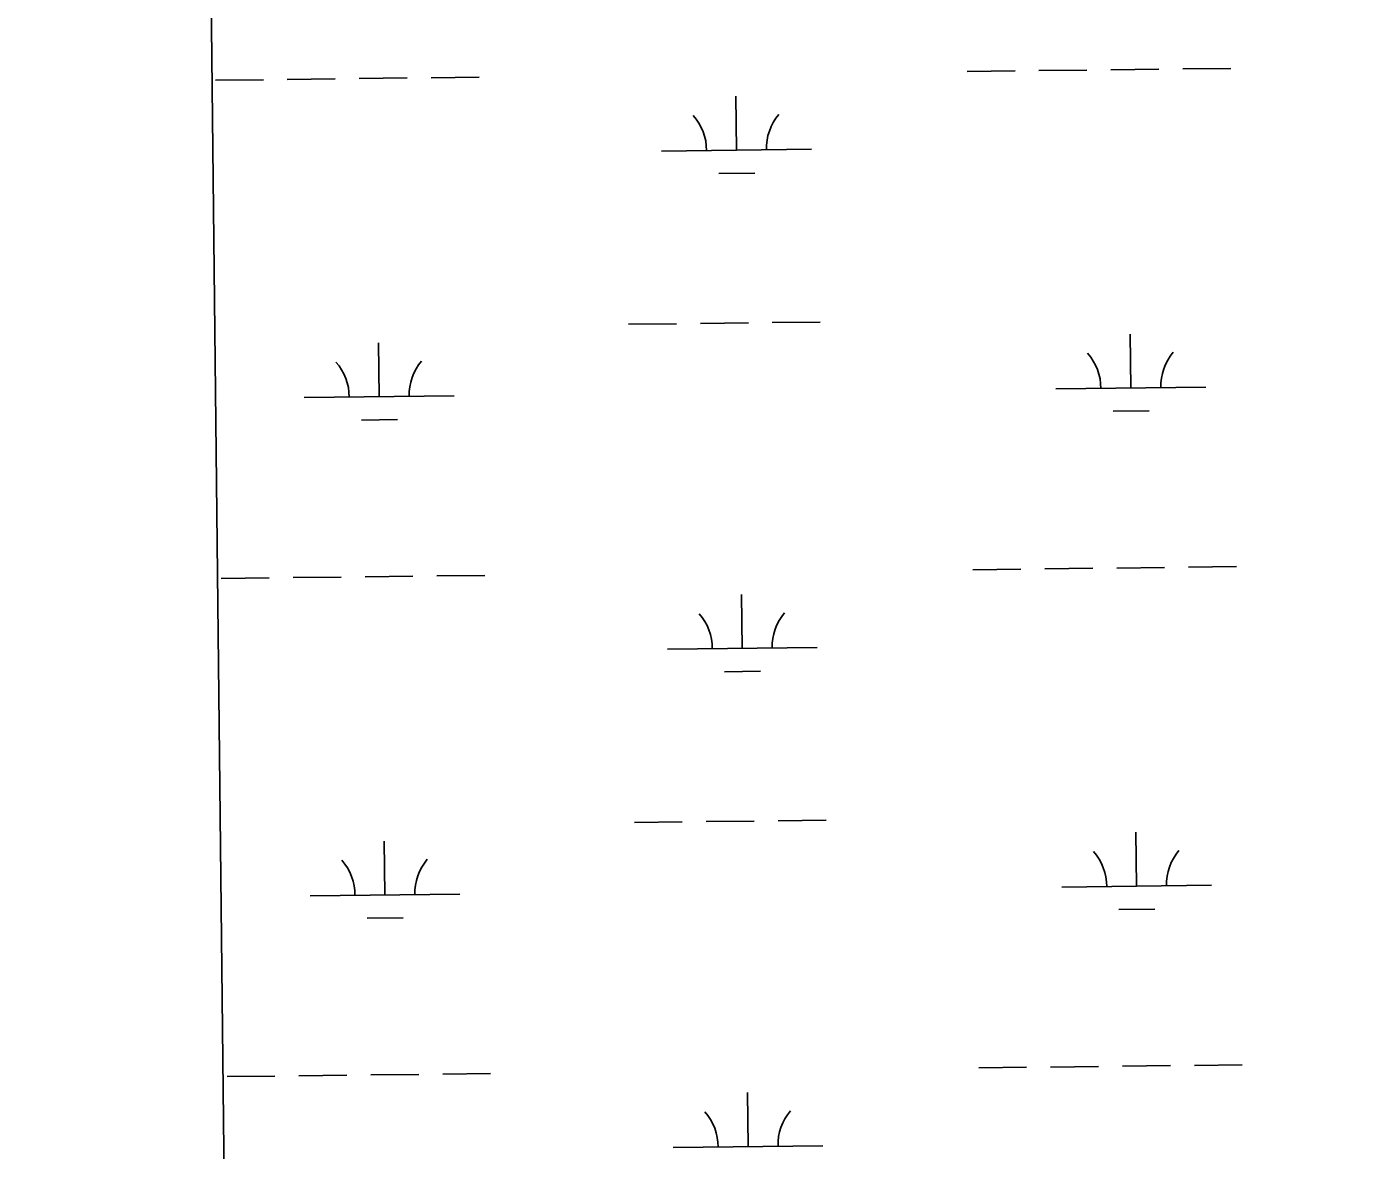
# Model space of a CAD drawing. Extents: x 3684037 to 3722149, y 433263 to 459021.
# Drawn here: x 3688059 to 3688955, y 445109 to 445859 of the extents above; entities that cross this region are included whole.
import ezdxf

# ---------------------------------------------------------------- set-up
doc = ezdxf.new("R2010")
doc.units = 0
doc.layers.add('V-GRID-FRAM', color=7, linetype='Continuous')
doc.layers.add('V-WETL-SWMP', color=7, linetype='Continuous')

msp = doc.modelspace()

# ---------------------------------------------------------------- linework, layer by layer
at = {"layer": 'V-GRID-FRAM'}
msp.add_lwpolyline([(3688058.95, 456858.86), (3719789.33, 457228.09), (3720008.82, 439046.89), (3688262.58, 438677.48), (3688058.95, 456858.86)], dxfattribs=at)
at = {"layer": 'V-WETL-SWMP'}
for p, q in [((3688205.92, 443736.26), (3688176.5, 446362.93)), ((3688686.75, 445829.39), (3688718.75, 445829.76)), ((3688734.75, 445829.95), (3688766.75, 445830.32)), ((3688782.75, 445830.51), (3688814.74, 445830.88)), ((3688830.74, 445831.07), (3688862.74, 445831.44)), ((3688184.88, 445823.55), (3688216.88, 445823.92)), ((3688232.87, 445824.11), (3688264.87, 445824.48)), ((3688280.87, 445824.67), (3688312.87, 445825.04)), ((3688328.87, 445825.23), (3688360.87, 445825.6)), ((3688532.76, 445776.85), (3688532.34, 445812.85)), ((3688482.76, 445776.27), (3688582.76, 445777.43)), ((3688520.94, 445761.28), (3688544.94, 445761.56)), ((3688460.7, 445660.57), (3688492.7, 445660.95)), ((3688508.7, 445661.13), (3688540.7, 445661.5)), ((3688556.69, 445661.69), (3688588.69, 445662.06)), ((3688796.06, 445618.04), (3688795.64, 445654.04)), ((3688294.19, 445612.2), (3688293.77, 445648.2)), ((3688746.07, 445617.46), (3688846.06, 445618.63)), ((3688244.19, 445611.62), (3688344.18, 445612.79)), ((3688282.37, 445596.63), (3688306.37, 445596.91)), ((3688784.24, 445602.47), (3688808.24, 445602.75)), ((3688786.62, 445497.85), (3688818.61, 445498.23)), ((3688834.61, 445498.41), (3688866.61, 445498.79)), ((3688188.75, 445490.9), (3688220.75, 445491.27)), ((3688236.75, 445491.46), (3688268.74, 445491.83)), ((3688284.74, 445492.01), (3688316.74, 445492.39)), ((3688332.74, 445492.57), (3688364.74, 445492.95)), ((3688690.62, 445496.74), (3688722.62, 445497.11)), ((3688738.62, 445497.3), (3688770.62, 445497.67)), ((3688536.63, 445444.2), (3688536.21, 445480.2)), ((3688486.63, 445443.62), (3688586.63, 445444.78)), ((3688524.81, 445428.63), (3688548.81, 445428.91)), ((3688464.57, 445327.92), (3688496.57, 445328.29)), ((3688512.57, 445328.48), (3688544.57, 445328.85)), ((3688560.57, 445329.04), (3688592.56, 445329.41)), ((3688799.93, 445285.39), (3688799.51, 445321.39)), ((3688298.06, 445279.55), (3688297.64, 445315.55)), ((3688749.94, 445284.81), (3688849.93, 445285.97)), ((3688248.06, 445278.97), (3688348.06, 445280.13)), ((3688788.11, 445269.82), (3688812.11, 445270.1)), ((3688286.24, 445263.98), (3688310.24, 445264.26)), ((3688192.62, 445158.24), (3688224.62, 445158.62)), ((3688240.62, 445158.8), (3688272.61, 445159.18)), ((3688288.61, 445159.36), (3688320.61, 445159.73)), ((3688336.61, 445159.92), (3688368.61, 445160.29)), ((3688694.49, 445164.08), (3688726.49, 445164.46)), ((3688742.49, 445164.64), (3688774.49, 445165.02)), ((3688790.49, 445165.2), (3688822.48, 445165.57)), ((3688838.48, 445165.76), (3688870.48, 445166.13)), ((3688540.5, 445111.55), (3688540.08, 445147.55)), ((3688490.51, 445110.97), (3688590.5, 445112.13))]:
    msp.add_line(p, q, dxfattribs=at)
for centre, start, end in [((3688477.52, 445776.68), 359.89487, 41.43853), ((3688587.99, 445777.97), 139.89486, 181.43852), ((3688740.82, 445617.88), 359.89487, 41.43853), ((3688851.3, 445619.16), 139.89486, 181.43852), ((3688238.94, 445612.04), 359.89487, 41.43853), ((3688349.42, 445613.32), 139.89486, 181.43852), ((3688481.39, 445444.03), 359.89487, 41.43853), ((3688591.87, 445445.32), 139.89486, 181.43852), ((3688242.81, 445279.38), 359.89487, 41.43853), ((3688353.29, 445280.67), 139.89486, 181.43852), ((3688744.69, 445285.22), 359.89487, 41.43853), ((3688855.17, 445286.51), 139.89486, 181.43852), ((3688485.26, 445111.38), 359.89487, 41.43853), ((3688595.74, 445112.67), 139.89486, 181.43852)]:
    msp.add_arc(centre, 35.25, start, end, dxfattribs=at)

doc.saveas('drawing.dxf')
